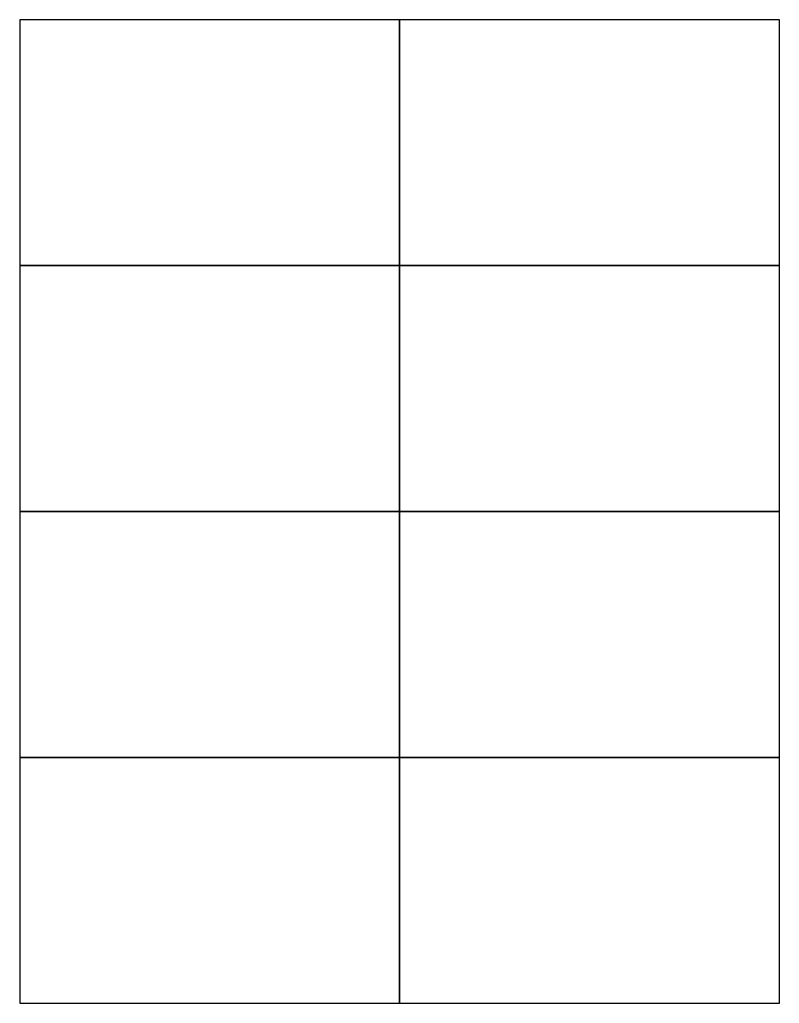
# Model space of a CAD drawing. Extents: x 634540 to 640306, y 296059 to 300275.
# Drawn here: x 634540 to 636240, y 298075 to 300275 of the extents above; entities that cross this region are included whole.
import ezdxf

# ---------------------------------------------------------------- set-up
doc = ezdxf.new("R2010")
doc.units = 0
doc.layers.add('62', color=7, linetype='Continuous')
doc.layers.add('63', color=7, linetype='Continuous')

msp = doc.modelspace()

# ---------------------------------------------------------------- linework, layer by layer
at = {"layer": '62'}
for p, q in [((634540.1, 300275.3), (634540.1, 300275.3)), ((635390.1, 300275.3), (635390.1, 300275.3)), ((636240.2, 300275.3), (636240.2, 300275.3)), ((634540.1, 299725.3), (634540.1, 299725.3)), ((635390.1, 299725.3), (635390.1, 299725.3)), ((636240.2, 299725.3), (636240.2, 299725.3)), ((634540.1, 299175.3), (634540.1, 299175.3)), ((635390.1, 299175.3), (635390.1, 299175.3)), ((636240.2, 299175.3), (636240.2, 299175.3)), ((634540.1, 298625.2), (634540.1, 298625.2)), ((635390.1, 298625.2), (635390.1, 298625.2)), ((636240.2, 298625.2), (636240.2, 298625.2)), ((634540.1, 298075.2), (634540.1, 298075.2)), ((635390.1, 298075.2), (635390.1, 298075.2)), ((636240.2, 298075.2), (636240.2, 298075.2))]:
    msp.add_line(p, q, dxfattribs=at)
at = {"layer": '63'}
for points in [[(634540.1, 299725.3), (635390.1, 299725.3), (635390.1, 300275.3), (634540.1, 300275.3)], [(635390.1, 299725.3), (636240.2, 299725.3), (636240.2, 300275.3), (635390.1, 300275.3)], [(634540.1, 299175.3), (635390.1, 299175.3), (635390.1, 299725.3), (634540.1, 299725.3)], [(635390.1, 299175.3), (636240.2, 299175.3), (636240.2, 299725.3), (635390.1, 299725.3)], [(634540.1, 298625.2), (635390.1, 298625.2), (635390.1, 299175.3), (634540.1, 299175.3)], [(635390.1, 298625.2), (636240.2, 298625.2), (636240.2, 299175.3), (635390.1, 299175.3)], [(634540.1, 298075.2), (635390.1, 298075.2), (635390.1, 298625.2), (634540.1, 298625.2)], [(635390.1, 298075.2), (636240.2, 298075.2), (636240.2, 298625.2), (635390.1, 298625.2)]]:
    msp.add_lwpolyline(points, close=True, dxfattribs=at)

doc.saveas('drawing.dxf')
